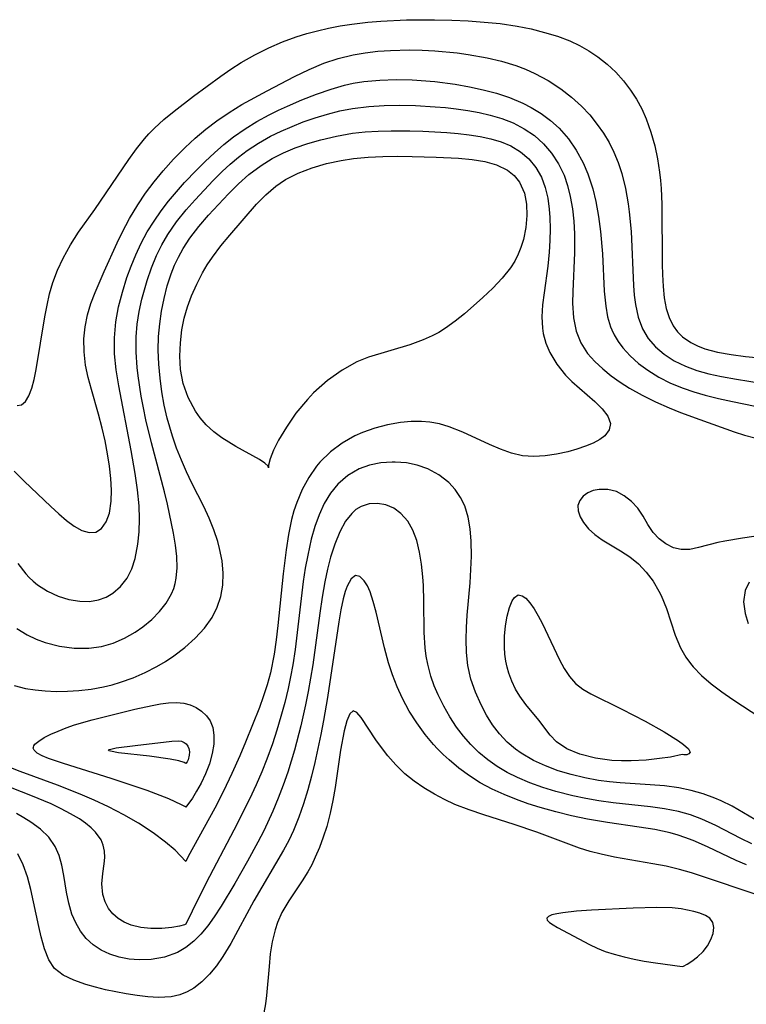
# Model space of a CAD drawing. Header units: inches. Extents: x 1073367 to 1082519, y 1569854 to 1574957.
# Tile 374 of 565: x 1081208 to 1081296, y 1571683 to 1571802. Entities that reach past the tile are written whole.
import ezdxf

# ---------------------------------------------------------------- set-up
doc = ezdxf.new("R2010")
doc.units = ezdxf.units.IN
doc.header["$MEASUREMENT"] = 0
doc.layers.add('CGG_CurvaNivelLidar_v1', color=7, linetype='Continuous', lineweight=30, true_color=0x008008)

msp = doc.modelspace()

# ---------------------------------------------------------------- linework, layer by layer
at = {"layer": 'CGG_CurvaNivelLidar_v1'}
for points in [[(1081208.1105, 1571755.1931, 75.5), (1081208.6261, 1571755.2923, 75.5), (1081209.1113, 1571755.6907, 75.5), (1081209.5118, 1571756.3734, 75.5), (1081209.8507, 1571757.2746, 75.5), (1081210.1457, 1571758.3445, 75.5), (1081210.4035, 1571759.5417, 75.5), (1081211.4363, 1571765.9237, 75.5), (1081211.7045, 1571767.3223, 75.5), (1081212.0202, 1571768.7083, 75.5), (1081212.4142, 1571770.0674, 75.5), (1081212.9802, 1571771.555, 75.5), (1081213.6512, 1571772.997, 75.5), (1081214.5265, 1571774.6174, 75.5), (1081215.4993, 1571776.1621, 75.5), (1081217.5076, 1571778.9073, 75.5), (1081221.6018, 1571784.9529, 75.5), (1081222.5194, 1571786.2148, 75.5), (1081223.4806, 1571787.4216, 75.5), (1081224.0298, 1571788.0426, 75.5), (1081224.689, 1571788.7134, 75.5), (1081225.845, 1571789.7688, 75.5), (1081227.0642, 1571790.7837, 75.5), (1081229.4184, 1571792.6085, 75.5), (1081232.738, 1571795.0286, 75.5), (1081233.9429, 1571795.8809, 75.5), (1081235.1796, 1571796.6869, 75.5), (1081236.8193, 1571797.6119, 75.5), (1081238.5197, 1571798.4441, 75.5), (1081240.1652, 1571799.1608, 75.5), (1081241.8513, 1571799.7887, 75.5), (1081243.1231, 1571800.1789, 75.5), (1081244.416, 1571800.5156, 75.5), (1081245.7253, 1571800.8105, 75.5), (1081247.1413, 1571801.0879, 75.5), (1081248.5707, 1571801.3197, 75.5), (1081250.5068, 1571801.5492, 75.5), (1081252.0547, 1571801.6779, 75.5), (1081255.1722, 1571801.8263, 75.5), (1081258.5737, 1571801.8444, 75.5), (1081260.6535, 1571801.7894, 75.5), (1081262.6163, 1571801.6993, 75.5), (1081264.5703, 1571801.5638, 75.5), (1081266.5087, 1571801.3654, 75.5), (1081268.567, 1571801.0577, 75.5), (1081270.2335, 1571800.7214, 75.5), (1081271.8675, 1571800.3157, 75.5), (1081273.4113, 1571799.8543, 75.5), (1081274.9016, 1571799.2937, 75.5), (1081276.08, 1571798.7318, 75.5), (1081277.2094, 1571798.0851, 75.5), (1081278.2882, 1571797.3631, 75.5), (1081279.4191, 1571796.4802, 75.5), (1081280.4671, 1571795.5065, 75.5), (1081281.3992, 1571794.462, 75.5), (1081282.2458, 1571793.3411, 75.5), (1081282.9673, 1571792.2336, 75.5), (1081283.612, 1571791.0759, 75.5), (1081284.1672, 1571789.8679, 75.5), (1081284.7356, 1571788.2524, 75.5), (1081285.1801, 1571786.5751, 75.5), (1081285.5077, 1571785.0017, 75.5), (1081285.7584, 1571783.3998, 75.5), (1081285.8694, 1571782.4143, 75.5), (1081285.9512, 1571781.422, 75.5), (1081286.0388, 1571779.5426, 75.5), (1081286.0814, 1571772.2269, 75.5), (1081286.1108, 1571771.0231, 75.5), (1081286.1903, 1571769.5979, 75.5), (1081286.3397, 1571768.2309, 75.5), (1081286.5862, 1571766.9405, 75.5), (1081286.9324, 1571765.8255, 75.5), (1081287.4256, 1571764.8196, 75.5), (1081287.9375, 1571764.1197, 75.5), (1081288.5529, 1571763.5053, 75.5), (1081289.5491, 1571762.8023, 75.5), (1081290.3666, 1571762.3929, 75.5), (1081291.2488, 1571762.0581, 75.5), (1081292.7879, 1571761.6443, 75.5), (1081294.4296, 1571761.3472, 75.5), (1081296.1443, 1571761.1249, 75.5), (1081298.2902, 1571760.9108, 75.5)], [(1081207.7502, 1571747.2647, 75), (1081208.9574, 1571746.042, 75), (1081212.1796, 1571742.9827, 75), (1081213.1385, 1571742.0901, 75), (1081214.0796, 1571741.2855, 75), (1081214.9999, 1571740.6102, 75), (1081215.9355, 1571740.091, 75), (1081216.813, 1571739.8191, 75), (1081217.5982, 1571739.8585, 75), (1081218.307, 1571740.3067, 75), (1081218.8604, 1571741.1088, 75), (1081219.2468, 1571742.1823, 75), (1081219.4666, 1571743.6391, 75), (1081219.4924, 1571744.9664, 75), (1081219.4148, 1571746.3775, 75), (1081219.2548, 1571747.8511, 75), (1081219.025, 1571749.3654, 75), (1081218.7338, 1571750.9025, 75), (1081218.386, 1571752.4472, 75), (1081217.9373, 1571754.1574, 75), (1081217.0719, 1571757.1226, 75), (1081216.6801, 1571758.5946, 75), (1081216.372, 1571760.0665, 75), (1081216.179, 1571761.6638, 75), (1081216.1565, 1571763.2558, 75), (1081216.304, 1571764.7215, 75), (1081216.6042, 1571766.165, 75), (1081217.0153, 1571767.5106, 75), (1081217.5149, 1571768.842, 75), (1081218.5983, 1571771.4018, 75), (1081220.1733, 1571774.8475, 75), (1081220.7892, 1571776.0922, 75), (1081221.6898, 1571777.8009, 75), (1081222.6694, 1571779.4594, 75), (1081223.6311, 1571780.8746, 75), (1081224.664, 1571782.239, 75), (1081225.7488, 1571783.5613, 75), (1081227.0096, 1571784.9829, 75), (1081228.4001, 1571786.3838, 75), (1081229.6254, 1571787.5237, 75), (1081230.8958, 1571788.6135, 75), (1081232.2222, 1571789.6341, 75), (1081233.7216, 1571790.6399, 75), (1081235.2772, 1571791.5727, 75), (1081238.3052, 1571793.237, 75), (1081241.631, 1571794.9694, 75), (1081243.3847, 1571795.8162, 75), (1081245.1715, 1571796.5676, 75), (1081246.919, 1571797.1533, 75), (1081248.7077, 1571797.5991, 75), (1081250.1948, 1571797.8556, 75), (1081251.7005, 1571798.0287, 75), (1081253.2198, 1571798.1328, 75), (1081255.55, 1571798.1823, 75), (1081257.0661, 1571798.1538, 75), (1081258.5827, 1571798.0794, 75), (1081261.2902, 1571797.8286, 75), (1081262.6339, 1571797.6449, 75), (1081264.9313, 1571797.2278, 75), (1081266.6748, 1571796.8148, 75), (1081268.3759, 1571796.3027, 75), (1081269.5499, 1571795.864, 75), (1081270.6889, 1571795.3568, 75), (1081272.2986, 1571794.48, 75), (1081273.8255, 1571793.478, 75), (1081275.1296, 1571792.4844, 75), (1081276.3429, 1571791.3942, 75), (1081277.3354, 1571790.3225, 75), (1081278.2444, 1571789.1755, 75), (1081278.9848, 1571788.1101, 75), (1081279.6584, 1571786.9997, 75), (1081280.2534, 1571785.8426, 75), (1081280.7824, 1571784.574, 75), (1081281.2146, 1571783.2595, 75), (1081281.6526, 1571781.4495, 75), (1081281.9682, 1571779.5941, 75), (1081282.0984, 1571778.5951, 75), (1081282.3183, 1571776.2234, 75), (1081282.6123, 1571769.7054, 75), (1081282.7067, 1571768.5281, 75), (1081282.8517, 1571767.3862, 75), (1081283.1799, 1571765.859, 75), (1081283.7094, 1571764.4519, 75), (1081284.4073, 1571763.3059, 75), (1081285.292, 1571762.2849, 75), (1081286.3342, 1571761.3894, 75), (1081287.553, 1571760.6005, 75), (1081288.8914, 1571759.949, 75), (1081290.2833, 1571759.4448, 75), (1081291.7461, 1571759.0395, 75), (1081293.2611, 1571758.7055, 75), (1081295.0714, 1571758.3748, 75), (1081301.048, 1571757.4246, 75)], [(1081208.1873, 1571736.0777, 74.5), (1081209.1336, 1571734.8543, 74.5), (1081209.5665, 1571734.3888, 74.5), (1081210.0468, 1571733.938, 74.5), (1081210.5687, 1571733.5157, 74.5), (1081211.7655, 1571732.7447, 74.5), (1081213.0381, 1571732.15, 74.5), (1081214.3524, 1571731.7347, 74.5), (1081215.676, 1571731.5144, 74.5), (1081216.8352, 1571731.5037, 74.5), (1081217.9484, 1571731.6902, 74.5), (1081218.8427, 1571732.0212, 74.5), (1081219.6695, 1571732.4997, 74.5), (1081220.6064, 1571733.3048, 74.5), (1081221.3794, 1571734.3044, 74.5), (1081221.9504, 1571735.4414, 74.5), (1081222.3658, 1571736.7077, 74.5), (1081222.7064, 1571738.4276, 74.5), (1081222.8549, 1571739.9235, 74.5), (1081222.8951, 1571741.4696, 74.5), (1081222.8347, 1571743.049, 74.5), (1081222.6366, 1571745.0088, 74.5), (1081222.3461, 1571746.9881, 74.5), (1081221.8649, 1571749.7432, 74.5), (1081220.3722, 1571757.5636, 74.5), (1081220.0745, 1571759.5183, 74.5), (1081219.8819, 1571761.4589, 74.5), (1081219.8499, 1571763.3836, 74.5), (1081220.0295, 1571765.3203, 74.5), (1081220.3629, 1571767.1169, 74.5), (1081220.8192, 1571768.8974, 74.5), (1081221.3732, 1571770.6598, 74.5), (1081221.8734, 1571772.0422, 74.5), (1081222.4325, 1571773.4037, 74.5), (1081223.0941, 1571774.8073, 74.5), (1081223.8308, 1571776.1744, 74.5), (1081224.6447, 1571777.4988, 74.5), (1081225.4915, 1571778.713, 74.5), (1081226.3981, 1571779.8888, 74.5), (1081227.3522, 1571781.0318, 74.5), (1081228.3442, 1571782.1462, 74.5), (1081229.7639, 1571783.6475, 74.5), (1081230.8359, 1571784.7147, 74.5), (1081231.9406, 1571785.7464, 74.5), (1081233.082, 1571786.734, 74.5), (1081234.2663, 1571787.666, 74.5), (1081235.6538, 1571788.634, 74.5), (1081237.0943, 1571789.5241, 74.5), (1081238.5791, 1571790.3412, 74.5), (1081239.6762, 1571790.8883, 74.5), (1081240.7883, 1571791.4054, 74.5), (1081242.5244, 1571792.1558, 74.5), (1081244.2805, 1571792.8442, 74.5), (1081246.0545, 1571793.4563, 74.5), (1081247.6762, 1571793.9208, 74.5), (1081248.7208, 1571794.1531, 74.5), (1081250.015, 1571794.364, 74.5), (1081251.9495, 1571794.5465, 74.5), (1081253.9039, 1571794.6059, 74.5), (1081255.8691, 1571794.5662, 74.5), (1081258.5978, 1571794.369, 74.5), (1081261.0495, 1571794.0492, 74.5), (1081262.8033, 1571793.738, 74.5), (1081264.455, 1571793.3788, 74.5), (1081266.0724, 1571792.9478, 74.5), (1081267.6419, 1571792.4264, 74.5), (1081269.2575, 1571791.735, 74.5), (1081270.2306, 1571791.2265, 74.5), (1081271.4467, 1571790.483, 74.5), (1081272.5865, 1571789.6477, 74.5), (1081273.6324, 1571788.7112, 74.5), (1081274.7415, 1571787.446, 74.5), (1081275.7017, 1571786.05, 74.5), (1081276.5207, 1571784.5496, 74.5), (1081277.1074, 1571783.1923, 74.5), (1081277.6917, 1571781.381, 74.5), (1081278.0563, 1571779.8633, 74.5), (1081278.3851, 1571778.0637, 74.5), (1081278.6293, 1571776.2401, 74.5), (1081278.8558, 1571773.5502, 74.5), (1081279.0741, 1571769.0001, 74.5), (1081279.256, 1571767.2147, 74.5), (1081279.4917, 1571765.9259, 74.5), (1081279.8511, 1571764.7052, 74.5), (1081279.9982, 1571764.3334, 74.5), (1081280.2874, 1571763.7276, 74.5), (1081280.7642, 1571762.9332, 74.5), (1081281.3204, 1571762.1817, 74.5), (1081282.2167, 1571761.1931, 74.5), (1081283.2275, 1571760.2822, 74.5), (1081284.3368, 1571759.4518, 74.5), (1081285.6787, 1571758.6242, 74.5), (1081287.1095, 1571757.9004, 74.5), (1081288.6142, 1571757.2814, 74.5), (1081289.923, 1571756.8439, 74.5), (1081291.2659, 1571756.463, 74.5), (1081292.9158, 1571756.0537, 74.5), (1081294.5902, 1571755.6807, 74.5), (1081299.8758, 1571754.5888, 74.5)], [(1081208.0378, 1571728.2369, 74), (1081209.3125, 1571727.4486, 74), (1081210.3743, 1571726.9406, 74), (1081211.4762, 1571726.5322, 74), (1081213.2156, 1571726.0929, 74), (1081214.9879, 1571725.8685, 74), (1081216.7574, 1571725.8646, 74), (1081218.3066, 1571726.0714, 74), (1081219.7215, 1571726.4742, 74), (1081221.0773, 1571727.052, 74), (1081222.3625, 1571727.7736, 74), (1081223.3039, 1571728.4214, 74), (1081224.3626, 1571729.2997, 74), (1081225.3095, 1571730.266, 74), (1081226.1205, 1571731.3122, 74), (1081226.7641, 1571732.4356, 74), (1081227.0309, 1571733.0828, 74), (1081227.208, 1571733.6711, 74), (1081227.3356, 1571734.3058, 74), (1081227.4361, 1571735.5808, 74), (1081227.3871, 1571736.9302, 74), (1081227.2278, 1571738.323, 74), (1081226.9917, 1571739.7499, 74), (1081226.2659, 1571743.2449, 74), (1081225.8999, 1571744.7509, 74), (1081224.3246, 1571750.6926, 74), (1081223.6725, 1571753.4617, 74), (1081223.3752, 1571754.9004, 74), (1081223.1088, 1571756.3395, 74), (1081222.7348, 1571758.7771, 74), (1081222.618, 1571759.7755, 74), (1081222.4828, 1571761.6466, 74), (1081222.4867, 1571763.5068, 74), (1081222.6164, 1571765.0297, 74), (1081222.8485, 1571766.5405, 74), (1081223.1672, 1571768.0374, 74), (1081223.8079, 1571770.3263, 74), (1081224.3376, 1571771.8392, 74), (1081224.9552, 1571773.3158, 74), (1081225.6028, 1571774.6173, 74), (1081226.3342, 1571775.8737, 74), (1081227.3788, 1571777.3962, 74), (1081228.5287, 1571778.8498, 74), (1081229.6004, 1571780.0767, 74), (1081231.7823, 1571782.3993, 74), (1081232.8849, 1571783.493, 74), (1081233.8501, 1571784.3796, 74), (1081234.8511, 1571785.2228, 74), (1081235.8922, 1571786.0135, 74), (1081237.2697, 1571786.925, 74), (1081238.7094, 1571787.7406, 74), (1081240.0045, 1571788.3747, 74), (1081241.3315, 1571788.9496, 74), (1081242.6827, 1571789.4751, 74), (1081244.1417, 1571789.9852, 74), (1081245.6201, 1571790.4365, 74), (1081247.122, 1571790.8168, 74), (1081248.6429, 1571791.1116, 74), (1081250.616, 1571791.3518, 74), (1081252.4896, 1571791.4639, 74), (1081254.3735, 1571791.4916, 74), (1081256.2607, 1571791.4512, 74), (1081258.6325, 1571791.3171, 74), (1081259.907, 1571791.2074, 74), (1081261.1713, 1571791.0666, 74), (1081262.5744, 1571790.8642, 74), (1081263.9532, 1571790.6109, 74), (1081265.3002, 1571790.3009, 74), (1081266.7195, 1571789.8861, 74), (1081268.073, 1571789.363, 74), (1081269.4049, 1571788.6675, 74), (1081270.6314, 1571787.8268, 74), (1081271.7357, 1571786.8471, 74), (1081272.7219, 1571785.7014, 74), (1081273.553, 1571784.4316, 74), (1081274.2187, 1571783.0542, 74), (1081274.6531, 1571781.7886, 74), (1081274.9784, 1571780.4675, 74), (1081275.2336, 1571778.9922, 74), (1081275.4027, 1571777.484, 74), (1081275.4937, 1571775.9557, 74), (1081275.4983, 1571773.6572, 74), (1081275.2771, 1571768.9732, 74), (1081275.2593, 1571767.5504, 74), (1081275.3525, 1571765.8061, 74), (1081275.6718, 1571764.1634, 74), (1081276.2428, 1571762.7709, 74), (1081277.0645, 1571761.4959, 74), (1081277.9245, 1571760.5177, 74), (1081278.905, 1571759.6077, 74), (1081279.915, 1571758.7948, 74), (1081280.9925, 1571758.0251, 74), (1081282.1289, 1571757.3021, 74), (1081283.6789, 1571756.438, 74), (1081285.2932, 1571755.6455, 74), (1081286.9521, 1571754.9134, 74), (1081288.3207, 1571754.3607, 74), (1081290.6209, 1571753.5145, 74), (1081294.7915, 1571752.0216, 74), (1081296.0241, 1571751.6222, 74), (1081297.2727, 1571751.2727, 74)], [(1081207.7172, 1571721.3265, 73.5), (1081209.0853, 1571720.9782, 73.5), (1081210.2582, 1571720.7976, 73.5), (1081211.4701, 1571720.6877, 73.5), (1081212.8103, 1571720.6293, 73.5), (1081214.1752, 1571720.6345, 73.5), (1081215.5551, 1571720.7126, 73.5), (1081217.0425, 1571720.8887, 73.5), (1081218.5259, 1571721.1624, 73.5), (1081219.5685, 1571721.4165, 73.5), (1081220.6001, 1571721.7207, 73.5), (1081222.1078, 1571722.2637, 73.5), (1081223.5761, 1571722.9044, 73.5), (1081224.9955, 1571723.6351, 73.5), (1081226.0384, 1571724.2511, 73.5), (1081227.041, 1571724.9146, 73.5), (1081228.368, 1571725.919, 73.5), (1081229.6298, 1571727.0406, 73.5), (1081230.7477, 1571728.2497, 73.5), (1081231.6769, 1571729.5593, 73.5), (1081232.2987, 1571730.7985, 73.5), (1081232.7348, 1571732.1083, 73.5), (1081232.9793, 1571733.4703, 73.5), (1081233.0241, 1571734.9354, 73.5), (1081232.8806, 1571736.4238, 73.5), (1081232.5771, 1571737.9203, 73.5), (1081232.3444, 1571738.7601, 73.5), (1081231.8673, 1571740.1791, 73.5), (1081231.3048, 1571741.587, 73.5), (1081230.6732, 1571742.9785, 73.5), (1081229.2366, 1571745.8066, 73.5), (1081228.5719, 1571747.1814, 73.5), (1081227.9518, 1571748.5885, 73.5), (1081227.3819, 1571750.0239, 73.5), (1081226.8701, 1571751.4847, 73.5), (1081226.241, 1571753.6643, 73.5), (1081225.883, 1571755.2388, 73.5), (1081225.5984, 1571756.8269, 73.5), (1081225.3771, 1571758.511, 73.5), (1081225.232, 1571760.1983, 73.5), (1081225.1652, 1571761.872, 73.5), (1081225.1966, 1571763.538, 73.5), (1081225.3324, 1571765.0737, 73.5), (1081225.5578, 1571766.5968, 73.5), (1081225.8653, 1571768.1322, 73.5), (1081226.2527, 1571769.6438, 73.5), (1081226.7299, 1571771.1217, 73.5), (1081227.1304, 1571772.1429, 73.5), (1081227.588, 1571773.1365, 73.5), (1081228.1509, 1571774.1727, 73.5), (1081228.9655, 1571775.4281, 73.5), (1081230.0518, 1571776.8454, 73.5), (1081231.2251, 1571778.207, 73.5), (1081233.6304, 1571780.7822, 73.5), (1081234.8473, 1571781.9887, 73.5), (1081236.1207, 1571783.1242, 73.5), (1081237.5928, 1571784.2336, 73.5), (1081238.9173, 1571785.0462, 73.5), (1081240.2898, 1571785.7365, 73.5), (1081241.7168, 1571786.3308, 73.5), (1081243.2539, 1571786.8631, 73.5), (1081244.8254, 1571787.3199, 73.5), (1081246.7149, 1571787.7723, 73.5), (1081248.6344, 1571788.111, 73.5), (1081250.184, 1571788.2835, 73.5), (1081251.7463, 1571788.3825, 73.5), (1081253.3164, 1571788.4242, 73.5), (1081255.5813, 1571788.409, 73.5), (1081257.1276, 1571788.3595, 73.5), (1081260.0533, 1571788.1931, 73.5), (1081261.4232, 1571788.0758, 73.5), (1081262.7669, 1571787.9235, 73.5), (1081264.0629, 1571787.7258, 73.5), (1081265.3783, 1571787.4456, 73.5), (1081266.6295, 1571787.0702, 73.5), (1081267.7977, 1571786.5748, 73.5), (1081268.9439, 1571785.8787, 73.5), (1081269.9476, 1571785.0183, 73.5), (1081270.8063, 1571783.9741, 73.5), (1081271.48, 1571782.7867, 73.5), (1081271.9341, 1571781.5733, 73.5), (1081272.2452, 1571780.2776, 73.5), (1081272.4379, 1571778.9207, 73.5), (1081272.5137, 1571777.9349, 73.5), (1081272.5512, 1571776.5523, 73.5), (1081272.5207, 1571775.1513, 73.5), (1081272.4284, 1571773.7431, 73.5), (1081272.2424, 1571772.0239, 73.5), (1081271.7984, 1571768.8235, 73.5), (1081271.6285, 1571767.3544, 73.5), (1081271.5504, 1571765.9223, 73.5), (1081271.6178, 1571764.5354, 73.5), (1081271.7138, 1571763.9156, 73.5), (1081272.036, 1571762.7397, 73.5), (1081272.5115, 1571761.6166, 73.5), (1081273.3564, 1571760.1803, 73.5), (1081274.3883, 1571758.8795, 73.5), (1081275.1525, 1571758.1066, 73.5), (1081277.9319, 1571755.6655, 73.5), (1081278.8304, 1571754.7853, 73.5), (1081279.5326, 1571753.8894, 73.5), (1081279.849, 1571753.0224, 73.5), (1081279.6971, 1571752.2454, 73.5), (1081279.1589, 1571751.5359, 73.5), (1081278.5333, 1571751.0698, 73.5), (1081277.7601, 1571750.6572, 73.5), (1081276.815, 1571750.2625, 73.5), (1081275.7749, 1571749.9122, 73.5), (1081274.6674, 1571749.6112, 73.5), (1081273.3011, 1571749.3238, 73.5), (1081271.9308, 1571749.1168, 73.5), (1081270.5533, 1571749.0286, 73.5), (1081269.1807, 1571749.1196, 73.5), (1081267.8521, 1571749.4238, 73.5), (1081266.5307, 1571749.8937, 73.5), (1081265.2083, 1571750.465, 73.5), (1081261.9692, 1571751.9513, 73.5), (1081260.3415, 1571752.6024, 73.5), (1081259.1675, 1571752.966, 73.5), (1081258.0057, 1571753.1863, 73.5), (1081256.9943, 1571753.2692, 73.5), (1081255.7201, 1571753.2516, 73.5), (1081254.4345, 1571753.124, 73.5), (1081252.8824, 1571752.852, 73.5), (1081251.3458, 1571752.4579, 73.5), (1081249.8484, 1571751.9363, 73.5), (1081248.942, 1571751.5368, 73.5), (1081247.3976, 1571750.6545, 73.5), (1081245.9775, 1571749.5797, 73.5), (1081244.706, 1571748.3289, 73.5), (1081244.2935, 1571747.8386, 73.5), (1081243.35, 1571746.4902, 73.5), (1081242.5527, 1571745.0259, 73.5), (1081241.8974, 1571743.4681, 73.5), (1081241.5587, 1571742.4477, 73.5), (1081241.2723, 1571741.4016, 73.5), (1081240.892, 1571739.5983, 73.5), (1081240.6036, 1571737.7539, 73.5), (1081240.2548, 1571734.8315, 73.5), (1081239.6329, 1571728.5947, 73.5), (1081239.425, 1571726.8609, 73.5), (1081239.1698, 1571725.1445, 73.5), (1081238.7134, 1571722.8772, 73.5), (1081238.3213, 1571721.4028, 73.5), (1081237.8598, 1571719.9599, 73.5), (1081237.3871, 1571718.6797, 73.5), (1081235.7064, 1571714.4737, 73.5), (1081235.0236, 1571712.8158, 73.5), (1081234.0714, 1571710.6847, 73.5), (1081233.0449, 1571708.5571, 73.5), (1081231.997, 1571706.5117, 73.5), (1081228.7807, 1571700.6543, 73.5), (1081228.5, 1571700.0662, 73.5), (1081227.1945, 1571701.4142, 73.5), (1081226.0408, 1571702.4119, 73.5), (1081224.5475, 1571703.5282, 73.5), (1081222.7727, 1571704.6841, 73.5), (1081221.0082, 1571705.6927, 73.5), (1081219.1404, 1571706.652, 73.5), (1081217.4192, 1571707.4637, 73.5), (1081215.7225, 1571708.2051, 73.5), (1081212.9692, 1571709.2832, 73.5), (1081208.4457, 1571710.9269, 73.5), (1081206.7204, 1571711.6282, 73.5)], [(1081297.2819, 1571705.1234, 74), (1081294.5349, 1571706.7312, 74), (1081293.2236, 1571707.3981, 74), (1081292.4463, 1571707.7295, 74), (1081291.0425, 1571708.2311, 74), (1081289.5918, 1571708.6385, 74), (1081288.1023, 1571708.9498, 74), (1081286.3742, 1571709.189, 74), (1081284.6178, 1571709.3424, 74), (1081281.0219, 1571709.5755, 74), (1081279.7086, 1571709.6942, 74), (1081278.4021, 1571709.8571, 74), (1081276.7206, 1571710.1568, 74), (1081275.0678, 1571710.5553, 74), (1081273.4972, 1571711.0365, 74), (1081271.976, 1571711.6115, 74), (1081270.5199, 1571712.2874, 74), (1081269.0521, 1571713.1431, 74), (1081268.3354, 1571713.6533, 74), (1081267.3465, 1571714.5032, 74), (1081266.42, 1571715.4991, 74), (1081265.591, 1571716.5875, 74), (1081264.8503, 1571717.7495, 74), (1081264.1872, 1571718.9804, 74), (1081263.5019, 1571720.5193, 74), (1081262.9556, 1571722.116, 74), (1081262.5803, 1571723.767, 74), (1081262.4096, 1571725.3091, 74), (1081262.3702, 1571726.8849, 74), (1081262.4169, 1571728.3533, 74), (1081262.5154, 1571729.8357, 74), (1081262.8511, 1571733.7349, 74), (1081262.9611, 1571735.3564, 74), (1081263.0226, 1571736.9586, 74), (1081263.0064, 1571738.7858, 74), (1081262.8886, 1571740.2826, 74), (1081262.6389, 1571741.7105, 74), (1081262.2162, 1571743.0452, 74), (1081261.6982, 1571744.0792, 74), (1081261.044, 1571745.0218, 74), (1081260.2712, 1571745.8657, 74), (1081259.0803, 1571746.8192, 74), (1081257.7378, 1571747.5515, 74), (1081256.4784, 1571747.9855, 74), (1081255.1583, 1571748.2466, 74), (1081253.8071, 1571748.3476, 74), (1081253.432, 1571748.348, 74), (1081252.0564, 1571748.2483, 74), (1081250.7145, 1571747.9815, 74), (1081249.4377, 1571747.527, 74), (1081248.0746, 1571746.7371, 74), (1081246.8729, 1571745.6895, 74), (1081245.9767, 1571744.5858, 74), (1081245.2202, 1571743.3379, 74), (1081244.5983, 1571741.9852, 74), (1081244.0841, 1571740.5458, 74), (1081243.6579, 1571739.0415, 74), (1081243.2243, 1571737.1008, 74), (1081242.9384, 1571735.5213, 74), (1081242.6932, 1571733.9204, 74), (1081241.6939, 1571725.7009, 74), (1081241.4148, 1571723.8337, 74), (1081241.1563, 1571722.3892, 74), (1081240.8584, 1571720.9554, 74), (1081240.4522, 1571719.265, 74), (1081239.9958, 1571717.5902, 74), (1081239.495, 1571715.9303, 74), (1081238.9524, 1571714.2858, 74), (1081238.2789, 1571712.4304, 74), (1081237.6682, 1571710.8998, 74), (1081236.9959, 1571709.34, 74), (1081236.1931, 1571707.6091, 74), (1081234.3017, 1571703.8337, 74), (1081230.9676, 1571697.4781, 74), (1081229.2551, 1571694.0577, 74), (1081228.5, 1571692.4783, 74), (1081228.3397, 1571692.4025, 74), (1081227.7434, 1571692.2467, 74), (1081226.7986, 1571692.0799, 74), (1081225.6008, 1571691.9611, 74), (1081224.2484, 1571691.9543, 74), (1081223.0502, 1571692.0854, 74), (1081221.879, 1571692.3762, 74), (1081221.0473, 1571692.72, 74), (1081220.2987, 1571693.1727, 74), (1081219.6656, 1571693.7232, 74), (1081219.1541, 1571694.3616, 74), (1081218.7253, 1571695.1823, 74), (1081218.4632, 1571696.0607, 74), (1081218.3442, 1571697.346, 74), (1081218.451, 1571698.5871, 74), (1081218.6134, 1571699.7584, 74), (1081218.6793, 1571700.5487, 74), (1081218.6541, 1571701.315, 74), (1081218.51, 1571702.013, 74), (1081218.235, 1571702.685, 74), (1081217.5687, 1571703.6224, 74), (1081217.0492, 1571704.1359, 74), (1081216.3748, 1571704.6824, 74), (1081215.6223, 1571705.2014, 74), (1081214.5559, 1571705.8387, 74), (1081213.4063, 1571706.4422, 74), (1081212.192, 1571707.0147, 74), (1081209.7661, 1571708.0286, 74), (1081205.0029, 1571709.8798, 74)], [(1081298.5493, 1571739.5492, 74), (1081295.8031, 1571739.1636, 74), (1081293.6472, 1571738.7877, 74), (1081292.8276, 1571738.6156, 74), (1081290.4908, 1571738.0033, 74), (1081289.4211, 1571737.7964, 74), (1081288.4012, 1571737.7734, 74), (1081287.439, 1571738.0004, 74), (1081286.5371, 1571738.4476, 74), (1081285.7186, 1571739.0695, 74), (1081285.0106, 1571739.8287, 74), (1081284.3641, 1571740.7883, 74), (1081283.774, 1571741.7971, 74), (1081283.1237, 1571742.776, 74), (1081282.3757, 1571743.6009, 74), (1081281.5066, 1571744.2848, 74), (1081280.5489, 1571744.7774, 74), (1081279.5084, 1571745.0373, 74), (1081278.4763, 1571745.0507, 74), (1081277.7464, 1571744.9041, 74), (1081277.0939, 1571744.6327, 74), (1081276.5289, 1571744.2255, 74), (1081276.1203, 1571743.7141, 74), (1081275.9073, 1571743.1193, 74), (1081275.9237, 1571742.4489, 74), (1081276.1539, 1571741.7424, 74), (1081276.5687, 1571741.0303, 74), (1081277.1891, 1571740.2913, 74), (1081277.954, 1571739.594, 74), (1081278.8281, 1571738.9533, 74), (1081281.0603, 1571737.6348, 74), (1081282.1822, 1571736.9005, 74), (1081283.2058, 1571736.0468, 74), (1081284.1461, 1571735.0595, 74), (1081284.985, 1571733.9593, 74), (1081285.7006, 1571732.7613, 74), (1081285.9696, 1571732.2092, 74), (1081286.59, 1571730.6483, 74), (1081287.6643, 1571727.4369, 74), (1081288.3062, 1571725.8889, 74), (1081288.938, 1571724.7595, 74), (1081289.4921, 1571723.9941, 74), (1081289.8192, 1571723.6031, 74), (1081290.8448, 1571722.5516, 74), (1081292.027, 1571721.5342, 74), (1081293.3007, 1571720.5684, 74), (1081294.6391, 1571719.6393, 74), (1081298.0298, 1571717.4137, 74)], [(1081296.9462, 1571702.1861, 74.5), (1081295.5906, 1571702.849, 74.5), (1081292.5923, 1571704.4006, 74.5), (1081290.8974, 1571705.1767, 74.5), (1081289.4987, 1571705.685, 74.5), (1081288.0591, 1571706.0866, 74.5), (1081286.3794, 1571706.4221, 74.5), (1081284.6662, 1571706.6684, 74.5), (1081280.1665, 1571707.1647, 74.5), (1081278.4123, 1571707.395, 74.5), (1081276.8436, 1571707.6649, 74.5), (1081275.2856, 1571707.9956, 74.5), (1081273.2088, 1571708.5332, 74.5), (1081271.6391, 1571709.0194, 74.5), (1081270.1017, 1571709.574, 74.5), (1081268.6072, 1571710.2055, 74.5), (1081267.3401, 1571710.8345, 74.5), (1081266.1285, 1571711.5454, 74.5), (1081264.992, 1571712.3435, 74.5), (1081263.9268, 1571713.2299, 74.5), (1081262.9387, 1571714.2006, 74.5), (1081262.0534, 1571715.2258, 74.5), (1081261.2377, 1571716.3143, 74.5), (1081260.4177, 1571717.5583, 74.5), (1081259.6713, 1571718.852, 74.5), (1081259.0054, 1571720.1895, 74.5), (1081258.5307, 1571721.3088, 74.5), (1081258.1276, 1571722.4557, 74.5), (1081257.7412, 1571723.9257, 74.5), (1081257.5634, 1571724.8985, 74.5), (1081257.4376, 1571725.8838, 74.5), (1081257.3144, 1571727.7621, 74.5), (1081257.2734, 1571731.5495, 74.5), (1081257.2259, 1571733.4238, 74.5), (1081257.1583, 1571734.4734, 74.5), (1081256.9962, 1571736.0017, 74.5), (1081256.752, 1571737.4699, 74.5), (1081256.4093, 1571738.8513, 74.5), (1081255.9464, 1571740.1129, 74.5), (1081255.3355, 1571741.2128, 74.5), (1081254.507, 1571742.1472, 74.5), (1081253.6247, 1571742.7633, 74.5), (1081252.6582, 1571743.1662, 74.5), (1081251.6529, 1571743.3516, 74.5), (1081250.6518, 1571743.3032, 74.5), (1081249.6963, 1571742.9944, 74.5), (1081249.0596, 1571742.5985, 74.5), (1081248.5523, 1571742.1414, 74.5), (1081247.8156, 1571741.2012, 74.5), (1081247.0994, 1571739.9107, 74.5), (1081246.491, 1571738.4418, 74.5), (1081245.9802, 1571736.8416, 74.5), (1081245.6149, 1571735.3927, 74.5), (1081245.3054, 1571733.8914, 74.5), (1081244.9861, 1571732.0091, 74.5), (1081244.7082, 1571730.0912, 74.5), (1081243.851, 1571723.8188, 74.5), (1081243.2906, 1571720.6032, 74.5), (1081242.9653, 1571719.0066, 74.5), (1081242.3851, 1571716.4734, 74.5), (1081241.6185, 1571713.527, 74.5), (1081241.2331, 1571712.1905, 74.5), (1081240.8177, 1571710.8648, 74.5), (1081240.2639, 1571709.2734, 74.5), (1081239.6597, 1571707.7008, 74.5), (1081239.0099, 1571706.1465, 74.5), (1081237.91, 1571703.764, 74.5), (1081237.215, 1571702.3904, 74.5), (1081235.9635, 1571700.0827, 74.5), (1081234.4247, 1571697.4038, 74.5), (1081232.773, 1571694.66, 74.5), (1081231.9223, 1571693.3577, 74.5), (1081231.1477, 1571692.2779, 74.5), (1081230.323, 1571691.2807, 74.5), (1081229.4446, 1571690.408, 74.5), (1081228.4954, 1571689.6584, 74.5), (1081227.476, 1571689.0536, 74.5), (1081225.9261, 1571688.476, 74.5), (1081224.2925, 1571688.1916, 74.5), (1081222.847, 1571688.1563, 74.5), (1081221.6314, 1571688.2593, 74.5), (1081220.4429, 1571688.4852, 74.5), (1081219.304, 1571688.846, 74.5), (1081218.257, 1571689.3438, 74.5), (1081217.2999, 1571689.9796, 74.5), (1081216.4548, 1571690.7495, 74.5), (1081215.7495, 1571691.6377, 74.5), (1081215.171, 1571692.6294, 74.5), (1081214.7155, 1571693.6997, 74.5), (1081214.333, 1571695.004, 74.5), (1081214.0581, 1571696.3481, 74.5), (1081213.7314, 1571698.3728, 74.5), (1081213.4977, 1571699.6123, 74.5), (1081213.1713, 1571700.7929, 74.5), (1081212.6903, 1571701.8867, 74.5), (1081211.9151, 1571702.979, 74.5), (1081210.9219, 1571703.9499, 74.5), (1081209.7583, 1571704.8187, 74.5), (1081208.906, 1571705.3498, 74.5), (1081208.0061, 1571705.8496, 74.5)], [(1081296.2787, 1571699.6379, 75), (1081295.0243, 1571700.1828, 75), (1081291.5668, 1571701.8201, 75), (1081289.8393, 1571702.5831, 75), (1081288.8288, 1571702.9701, 75), (1081288.0065, 1571703.2395, 75), (1081287.0556, 1571703.5025, 75), (1081285.2023, 1571703.9064, 75), (1081283.3112, 1571704.2242, 75), (1081279.4678, 1571704.7769, 75), (1081277.0587, 1571705.1863, 75), (1081275.1328, 1571705.5886, 75), (1081273.218, 1571706.0539, 75), (1081271.3209, 1571706.5849, 75), (1081269.89, 1571707.0394, 75), (1081268.4789, 1571707.5405, 75), (1081266.9758, 1571708.144, 75), (1081265.5113, 1571708.8188, 75), (1081264.0967, 1571709.5791, 75), (1081262.7779, 1571710.4138, 75), (1081261.5176, 1571711.3339, 75), (1081260.3168, 1571712.3308, 75), (1081259.5967, 1571712.9927, 75), (1081258.9048, 1571713.684, 75), (1081258.4259, 1571714.2017, 75), (1081257.4097, 1571715.4253, 75), (1081256.412, 1571716.8061, 75), (1081255.5029, 1571718.2532, 75), (1081254.6895, 1571719.7591, 75), (1081254.041, 1571721.1737, 75), (1081253.4767, 1571722.6204, 75), (1081252.9951, 1571724.0869, 75), (1081252.5095, 1571725.8934, 75), (1081251.4925, 1571730.2149, 75), (1081251.1507, 1571731.5069, 75), (1081250.7756, 1571732.6494, 75), (1081250.4407, 1571733.407, 75), (1081250.0702, 1571734.0111, 75), (1081249.5417, 1571734.5197, 75), (1081249.0133, 1571734.6372, 75), (1081248.4674, 1571734.2337, 75), (1081247.9968, 1571733.3616, 75), (1081247.768, 1571732.7164, 75), (1081247.5184, 1571731.8082, 75), (1081247.2353, 1571730.493, 75), (1081246.9807, 1571729.0483, 75), (1081245.608, 1571719.876, 75), (1081245.1288, 1571717.0865, 75), (1081244.8053, 1571715.4057, 75), (1081244.0808, 1571712.0418, 75), (1081243.6739, 1571710.3656, 75), (1081243.2259, 1571708.7091, 75), (1081242.7135, 1571707.0424, 75), (1081242.1386, 1571705.408, 75), (1081241.4923, 1571703.813, 75), (1081240.9316, 1571702.6024, 75), (1081240.3195, 1571701.4242, 75), (1081236.7106, 1571695.3129, 75), (1081233.9241, 1571690.1202, 75), (1081232.9826, 1571688.552, 75), (1081232.1928, 1571687.4375, 75), (1081231.3394, 1571686.4194, 75), (1081230.4252, 1571685.5169, 75), (1081229.4502, 1571684.7559, 75), (1081228.6722, 1571684.2963, 75), (1081227.7504, 1571683.9229, 75), (1081226.7074, 1571683.6992, 75), (1081225.1687, 1571683.6285, 75), (1081223.9003, 1571683.6985, 75), (1081222.5986, 1571683.844, 75), (1081221.2813, 1571684.047, 75), (1081218.7644, 1571684.5562, 75), (1081217.5594, 1571684.8653, 75), (1081216.4024, 1571685.2009, 75), (1081214.9378, 1571685.6913, 75), (1081213.6514, 1571686.2922, 75), (1081212.6196, 1571687.1066, 75), (1081211.9109, 1571688.1843, 75), (1081211.412, 1571689.492, 75), (1081211.0156, 1571690.9592, 75), (1081210.7152, 1571692.2113, 75), (1081209.7449, 1571696.6879, 75), (1081209.3335, 1571698.2023, 75), (1081208.8259, 1571699.6499, 75), (1081208.1842, 1571700.9917, 75)], [(1081296.6242, 1571733.8417, 74.5), (1081296.1346, 1571732.8072, 74.5), (1081295.9384, 1571731.4648, 74.5), (1081296.1062, 1571730.0317, 74.5), (1081296.4783, 1571728.8368, 74.5)], [(1081298.6556, 1571695.6722, 75.5), (1081289.6404, 1571698.6684, 75.5), (1081288.1777, 1571699.0998, 75.5), (1081286.584, 1571699.4758, 75.5), (1081284.9701, 1571699.7852, 75.5), (1081280.3034, 1571700.5894, 75.5), (1081278.7012, 1571700.9324, 75.5), (1081277.385, 1571701.2798, 75.5), (1081276.0877, 1571701.6864, 75.5), (1081270.9319, 1571703.5944, 75.5), (1081268.2017, 1571704.5121, 75.5), (1081264.5184, 1571705.6839, 75.5), (1081262.7379, 1571706.2841, 75.5), (1081261.0028, 1571706.9654, 75.5), (1081259.7531, 1571707.5522, 75.5), (1081258.5425, 1571708.1994, 75.5), (1081257.2832, 1571708.9543, 75.5), (1081256.0872, 1571709.7734, 75.5), (1081254.9749, 1571710.6688, 75.5), (1081253.886, 1571711.7284, 75.5), (1081252.9069, 1571712.8499, 75.5), (1081252.0268, 1571713.9907, 75.5), (1081251.4845, 1571714.7533, 75.5), (1081249.6895, 1571717.476, 75.5), (1081249.1728, 1571718.0864, 75.5), (1081248.7292, 1571718.2861, 75.5), (1081248.3193, 1571717.927, 75.5), (1081247.967, 1571717.0735, 75.5), (1081247.6529, 1571715.8613, 75.5), (1081247.205, 1571713.4978, 75.5), (1081246.5291, 1571709.0023, 75.5), (1081246.2667, 1571707.4407, 75.5), (1081245.9457, 1571705.8837, 75.5), (1081245.5232, 1571704.28, 75.5), (1081245.1118, 1571703.0024, 75.5), (1081244.6483, 1571701.7602, 75.5), (1081244.1401, 1571700.5604, 75.5), (1081243.7135, 1571699.6592, 75.5), (1081243.2495, 1571698.7964, 75.5), (1081242.5761, 1571697.729, 75.5), (1081240.9339, 1571695.3178, 75.5), (1081240.1024, 1571693.8766, 75.5), (1081239.5717, 1571692.6732, 75.5), (1081239.2739, 1571691.7807, 75.5), (1081238.9349, 1571690.3504, 75.5), (1081238.7073, 1571688.8747, 75.5), (1081238.5506, 1571687.3706, 75.5), (1081238.2527, 1571683.8513, 75.5), (1081238.1256, 1571682.8477, 75.5), (1081237.9379, 1571681.7752, 75.5)]]:
    msp.add_polyline3d(points, dxfattribs=at)
for points in [[(1081238.5, 1571747.676, 73), (1081238.4445, 1571747.8695, 73), (1081238.0552, 1571748.2025, 73), (1081237.3819, 1571748.6445, 73), (1081234.5278, 1571750.2212, 73), (1081232.8412, 1571751.281, 73), (1081231.8653, 1571752.0281, 73), (1081230.9525, 1571752.8744, 73), (1081230.2283, 1571753.7034, 73), (1081229.6611, 1571754.4947, 73), (1081228.7705, 1571756.1474, 73), (1081228.1674, 1571757.8679, 73), (1081227.8492, 1571759.5609, 73), (1081227.7808, 1571761.1708, 73), (1081227.8435, 1571762.7827, 73), (1081228.0248, 1571764.3247, 73), (1081228.3019, 1571765.7393, 73), (1081228.6801, 1571767.1265, 73), (1081229.1637, 1571768.4732, 73), (1081229.8021, 1571769.8679, 73), (1081230.523, 1571771.2181, 73), (1081231.0893, 1571772.1945, 73), (1081231.6975, 1571773.1436, 73), (1081232.7074, 1571774.4963, 73), (1081233.7987, 1571775.8004, 73), (1081237.0555, 1571779.5382, 73), (1081238.1784, 1571780.6853, 73), (1081239.3866, 1571781.7207, 73), (1081239.9032, 1571782.0935, 73), (1081240.5412, 1571782.5038, 73), (1081242.09, 1571783.3009, 73), (1081243.7481, 1571783.937, 73), (1081245.4867, 1571784.4414, 73), (1081247.2834, 1571784.8313, 73), (1081248.7484, 1571785.0624, 73), (1081250.53, 1571785.2364, 73), (1081252.3058, 1571785.3196, 73), (1081254.0916, 1571785.3404, 73), (1081255.8774, 1571785.3184, 73), (1081258.7631, 1571785.2259, 73), (1081261.4638, 1571785.0843, 73), (1081263.0985, 1571784.9321, 73), (1081264.642, 1571784.6857, 73), (1081266.0589, 1571784.2971, 73), (1081267.3981, 1571783.6509, 73), (1081268.1962, 1571783.0078, 73), (1081268.8403, 1571782.1963, 73), (1081269.4303, 1571780.8527, 73), (1081269.6849, 1571779.5448, 73), (1081269.7377, 1571778.1523, 73), (1081269.6113, 1571776.7154, 73), (1081269.3144, 1571775.2712, 73), (1081269.0077, 1571774.2904, 73), (1081268.6896, 1571773.5077, 73), (1081268.2587, 1571772.6577, 73), (1081267.7511, 1571771.8439, 73), (1081266.7491, 1571770.5756, 73), (1081265.6068, 1571769.3858, 73), (1081264.385, 1571768.2348, 73), (1081262.2004, 1571766.2946, 73), (1081261.0678, 1571765.3822, 73), (1081259.8967, 1571764.5431, 73), (1081259.0794, 1571764.0369, 73), (1081258.2571, 1571763.6041, 73), (1081257.1774, 1571763.1265, 73), (1081255.5717, 1571762.5482, 73), (1081250.5835, 1571761.0363, 73), (1081249.1595, 1571760.4536, 73), (1081247.3786, 1571759.4654, 73), (1081245.6114, 1571758.2052, 73), (1081243.9437, 1571756.7253, 73), (1081243.1839, 1571755.9326, 73), (1081241.809, 1571754.2676, 73), (1081240.6434, 1571752.5932, 73), (1081239.7057, 1571751.0176, 73), (1081239.0971, 1571749.8092, 73), (1081238.6728, 1571748.7283, 73), (1081238.4786, 1571747.9841, 73)], [(1081288.5, 1571712.9757, 73.5), (1081287.0754, 1571712.6911, 73.5), (1081285.7505, 1571712.4905, 73.5), (1081284.1396, 1571712.3158, 73.5), (1081282.3381, 1571712.2186, 73.5), (1081281.1825, 1571712.2196, 73.5), (1081280.0138, 1571712.2797, 73.5), (1081278.022, 1571712.5451, 73.5), (1081276.1507, 1571713.0198, 73.5), (1081274.5442, 1571713.6847, 73.5), (1081273.3191, 1571714.5178, 73.5), (1081272.5498, 1571715.3477, 73.5), (1081271.156, 1571717.1599, 73.5), (1081269.6103, 1571719.0283, 73.5), (1081268.8806, 1571720.0293, 73.5), (1081268.3616, 1571720.9103, 73.5), (1081267.9166, 1571721.8449, 73.5), (1081267.5492, 1571722.819, 73.5), (1081267.338, 1571723.5338, 73.5), (1081267.1767, 1571724.2598, 73.5), (1081267.0572, 1571725.115, 73.5), (1081267.0025, 1571725.9729, 73.5), (1081267.0216, 1571727.2906, 73.5), (1081267.1426, 1571728.5572, 73.5), (1081267.3459, 1571729.7309, 73.5), (1081267.6198, 1571730.7617, 73.5), (1081267.9596, 1571731.5873, 73.5), (1081268.2117, 1571731.9724, 73.5), (1081268.6788, 1571732.2858, 73.5), (1081269.176, 1571732.1837, 73.5), (1081269.589, 1571731.888, 73.5), (1081270.092, 1571731.3296, 73.5), (1081270.6001, 1571730.5957, 73.5), (1081271.0875, 1571729.7755, 73.5), (1081271.5738, 1571728.8679, 73.5), (1081273.6753, 1571724.4391, 73.5), (1081274.2448, 1571723.3875, 73.5), (1081274.8795, 1571722.4221, 73.5), (1081275.6142, 1571721.5844, 73.5), (1081276.4807, 1571720.8996, 73.5), (1081277.4547, 1571720.3241, 73.5), (1081281.2241, 1571718.4608, 73.5), (1081284.0178, 1571717.0217, 73.5), (1081286.3279, 1571715.7271, 73.5), (1081288.0493, 1571714.6542, 73.5), (1081288.6625, 1571714.2173, 73.5), (1081289.2795, 1571713.6634, 73.5), (1081289.4532, 1571713.2619, 73.5), (1081289.3183, 1571713.0766, 73.5), (1081289.0491, 1571712.972, 73.5), (1081288.7234, 1571712.948, 73.5)], [(1081228.5, 1571706.6067, 73), (1081228.3896, 1571706.7009, 73), (1081227.9792, 1571706.9198, 73), (1081226.4385, 1571707.6253, 73), (1081225.3876, 1571708.0545, 73), (1081223.8233, 1571708.6351, 73), (1081219.4778, 1571710.1021, 73), (1081213.7126, 1571711.8966, 73), (1081211.8698, 1571712.5203, 73), (1081211.1099, 1571712.8404, 73), (1081210.5133, 1571713.173, 73), (1081210.1378, 1571713.524, 73), (1081210.0945, 1571713.5988, 73), (1081210.0468, 1571713.7616, 73), (1081210.0566, 1571713.8999, 73), (1081210.1095, 1571714.037, 73), (1081210.2435, 1571714.2259, 73), (1081210.7035, 1571714.6241, 73), (1081211.356, 1571715.0302, 73), (1081212.1493, 1571715.4362, 73), (1081213.0454, 1571715.8339, 73), (1081214.0172, 1571716.2146, 73), (1081215.0457, 1571716.568, 73), (1081217.1672, 1571717.1687, 73), (1081222.3407, 1571718.4589, 73), (1081224.4236, 1571718.9326, 73), (1081225.4283, 1571719.1216, 73), (1081226.408, 1571719.2516, 73), (1081227.3547, 1571719.2935, 73), (1081228.2568, 1571719.2102, 73), (1081229.0311, 1571718.9953, 73), (1081229.7494, 1571718.6593, 73), (1081230.4015, 1571718.2188, 73), (1081230.9721, 1571717.6844, 73), (1081231.4383, 1571717.0584, 73), (1081231.7484, 1571716.2714, 73), (1081231.8913, 1571715.3176, 73), (1081231.8708, 1571714.2472, 73), (1081231.6921, 1571713.1098, 73), (1081231.3415, 1571711.8728, 73), (1081230.8711, 1571710.664, 73), (1081230.3321, 1571709.5315, 73), (1081229.793, 1571708.5503, 73), (1081229.2883, 1571707.7249, 73)], [(1081228.5, 1571711.9119, 72.5), (1081228.3084, 1571712.0177, 72.5), (1081227.6573, 1571712.2163, 72.5), (1081226.5836, 1571712.4433, 72.5), (1081224.1132, 1571712.8055, 72.5), (1081220.3452, 1571713.2126, 72.5), (1081219.3677, 1571713.3886, 72.5), (1081219.1988, 1571713.4563, 72.5), (1081219.1532, 1571713.5166, 72.5), (1081219.2152, 1571713.5811, 72.5), (1081219.4103, 1571713.6536, 72.5), (1081220.0646, 1571713.788, 72.5), (1081222.3611, 1571714.0971, 72.5), (1081226.8053, 1571714.6111, 72.5), (1081227.632, 1571714.6493, 72.5), (1081227.9849, 1571714.5928, 72.5), (1081228.304, 1571714.4599, 72.5), (1081228.5503, 1571714.2648, 72.5), (1081228.7422, 1571714.0094, 72.5), (1081228.8703, 1571713.7078, 72.5), (1081228.9338, 1571713.3124, 72.5), (1081228.9122, 1571712.9108, 72.5), (1081228.7561, 1571712.3414, 72.5), (1081228.6502, 1571712.1119, 72.5)], [(1081288.5, 1571687.3782, 76), (1081288.6698, 1571687.4106, 76), (1081289.0945, 1571687.6284, 76), (1081289.6869, 1571688.0061, 76), (1081290.3595, 1571688.5254, 76), (1081291.0244, 1571689.1705, 76), (1081291.5594, 1571689.8607, 76), (1081291.9763, 1571690.6053, 76), (1081292.2443, 1571691.3583, 76), (1081292.3348, 1571692.07, 76), (1081292.2203, 1571692.6888, 76), (1081291.8655, 1571693.1918, 76), (1081291.3165, 1571693.541, 76), (1081290.6544, 1571693.8029, 76), (1081289.9238, 1571694.0191, 76), (1081288.382, 1571694.3371, 76), (1081287.2986, 1571694.4506, 76), (1081285.4487, 1571694.4953, 76), (1081282.591, 1571694.3992, 76), (1081277.5601, 1571694.1535, 76), (1081275.7211, 1571694.0326, 76), (1081274.0583, 1571693.8508, 76), (1081273.3448, 1571693.7335, 76), (1081272.7524, 1571693.5934, 76), (1081272.3263, 1571693.4238, 76), (1081272.126, 1571693.2155, 76), (1081272.19, 1571692.9755, 76), (1081272.4623, 1571692.699, 76), (1081272.8925, 1571692.3932, 76), (1081273.4406, 1571692.0629, 76), (1081277.2968, 1571690.0089, 76), (1081278.2412, 1571689.5615, 76), (1081279.2017, 1571689.1876, 76), (1081280.2967, 1571688.8351, 76), (1081281.4792, 1571688.5139, 76), (1081282.7029, 1571688.2327, 76), (1081283.922, 1571687.9991, 76), (1081285.2818, 1571687.7865, 76)]]:
    msp.add_polyline3d(points, close=True, dxfattribs=at)

doc.saveas('drawing.dxf')
